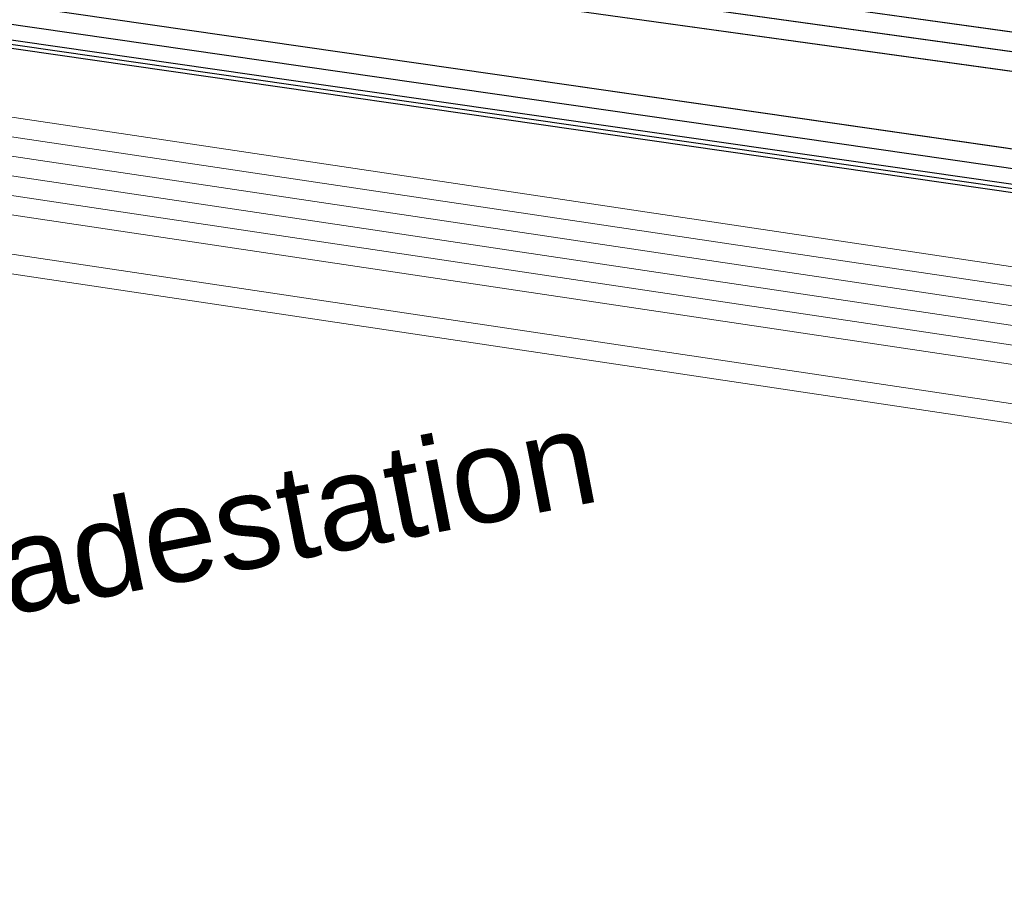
# Model space of a CAD drawing. Header units: metres. Extents: x -502 to 161, y -108 to 174.
# Tile 313 of 656: x -169.73 to -167.21, y -34.23 to -32.03. Entities that reach past the tile are written whole.
import ezdxf

# ---------------------------------------------------------------- set-up
doc = ezdxf.new("R2010")
doc.units = ezdxf.units.M
doc.header["$LTSCALE"] = 0.1
for name, color, linetype in [('BRI31-005.05-5p02-Koordinierung Lageplan 4. BA ZOB West 2022-06-15', 7, 'Continuous'), ('BRI31-005.06-5f07-Koordinierung Lageplan 4. BA ZOB Fernbusbahnh', 7, 'Continuous'), ('BRI32-005.02-5f05-Koordinierung Schemaplan 4 BA ZOB Teilbereich', 7, 'Continuous'), ('BRI32-005.03-5f06-Koordinierung Schemaplan 4 BA ZOB Teilbereich 2 Ost - Bahnhofsallee 2023-01-21', 7, 'Continuous')]:
    doc.layers.add(name, color=color, linetype=linetype)
doc.styles.add('Arial', font='arial.ttf')

msp = doc.modelspace()

# ---------------------------------------------------------------- linework, layer by layer
at = {"layer": 'BRI31-005.05-5p02-Koordinierung Lageplan 4. BA ZOB West 2022-06-15', "color": 250, "linetype": 'Continuous', "lineweight": 25, "true_color": 0x333333, "transparency": 33554687, "flags": 128}
for points in [[(-55.6207, -13.8534), (-59.3527, -14.4834), (-59.6277, -14.5324), (-62.1407, -14.9854), (-62.5177, -15.2124), (-63.2107, -15.8214), (-64.2137, -16.3764), (-69.6077, -17.3364), (-75.3557, -18.2764), (-81.6257, -19.2414), (-88.8097, -20.5914), (-93.5797, -21.3214), (-104.4817, -23.4624), (-121.7807, -26.8324), (-126.7127, -27.7424), (-150.3487, -32.2524), (-150.6407, -32.3114), (-157.1197, -33.5744), (-162.8457, -32.6624), (-174.8577, -30.9934), (-176.5597, -30.4714), (-178.2347, -30.0544), (-179.1357, -29.8924)], [(-55.6127, -13.9024), (-59.3447, -14.5324), (-59.6247, -14.5824), (-62.1227, -15.0334), (-62.4877, -15.2534), (-63.1817, -15.8624), (-64.1967, -16.4244), (-69.5997, -17.3854), (-75.3467, -18.3254), (-81.6167, -19.2904), (-88.8017, -20.6404), (-93.5707, -21.3704), (-104.4717, -23.5114), (-121.7707, -26.8814), (-126.7037, -27.7914), (-150.3397, -32.3014), (-150.6307, -32.3604), (-157.1187, -33.6254), (-162.8527, -32.7114), (-174.8647, -31.0434), (-176.5717, -30.5204), (-178.2447, -30.1034), (-179.1357, -29.9434)], [(-55.6047, -13.9514), (-59.3367, -14.5814), (-62.1047, -15.0814), (-62.4577, -15.2944), (-63.1527, -15.9034), (-64.1797, -16.4724), (-69.5917, -17.4344), (-75.3377, -18.3744), (-81.6077, -19.3394), (-88.7937, -20.6894), (-93.5617, -21.4194), (-104.4617, -23.5604), (-121.7607, -26.9304), (-126.6947, -27.8404), (-150.3307, -32.3504), (-150.6207, -32.4094), (-157.1177, -33.6764), (-162.8597, -32.7604), (-174.8717, -31.0934), (-176.5837, -30.5694), (-178.2547, -30.1524), (-179.1357, -29.9944)], [(-56.5667, -14.3244), (-56.9487, -14.6244), (-57.8377, -15.3484), (-58.3257, -15.4954), (-59.9937, -15.7044), (-61.6697, -15.9144), (-63.7887, -16.4534), (-69.5837, -17.4834), (-75.3287, -18.4234), (-81.5687, -19.5644), (-84.6457, -20.1594), (-93.6297, -21.6994), (-104.3877, -23.8594), (-121.7187, -27.1554), (-122.6217, -27.3224), (-126.1537, -27.9814), (-137.6357, -30.1594), (-150.2927, -32.5534), (-151.8867, -32.8594), (-157.0417, -33.8394), (-163.2567, -32.9244), (-174.3647, -31.3244), (-178.3997, -30.6854)], [(-56.5467, -14.3734), (-56.9177, -14.6634), (-57.8137, -15.3934), (-58.3107, -15.5434), (-58.9957, -15.6304), (-59.9877, -15.7544), (-61.6607, -15.9634), (-63.7777, -16.5024), (-69.5757, -17.5324), (-75.3197, -18.4724), (-81.5597, -19.6134), (-84.6367, -20.2084), (-93.6207, -21.7484), (-104.3777, -23.9084), (-121.7097, -27.2044), (-122.6127, -27.3714), (-126.1447, -28.0304), (-137.6267, -30.2084), (-150.2837, -32.6024), (-151.8777, -32.9084), (-157.0407, -33.8904), (-163.2637, -32.9734), (-174.3717, -31.3734), (-178.4067, -30.7344)], [(-178.4137, -30.7834), (-174.3787, -31.4224), (-163.2707, -33.0224), (-157.0397, -33.9414), (-154.7687, -33.5094)]]:
    msp.add_lwpolyline(points, dxfattribs=at)
at = {"layer": 'BRI31-005.05-5p02-Koordinierung Lageplan 4. BA ZOB West 2022-06-15', "color": 7, "linetype": 'Continuous', "lineweight": 13, "transparency": 33554687, "flags": 128}
for points in [[(-61.4667, -16.5364), (-61.8967, -16.5874), (-64.8047, -17.0724), (-67.0677, -17.3534), (-81.2107, -19.8354), (-82.4137, -20.0454), (-83.9977, -20.3754), (-88.8717, -21.3944), (-93.5607, -22.0544), (-96.7847, -22.7254), (-98.7487, -23.1054), (-104.2927, -24.2564), (-104.8637, -24.3634), (-122.5617, -27.6464), (-126.0927, -28.3114), (-137.5747, -30.4814), (-151.2867, -33.0514), (-152.1117, -33.2054), (-156.9627, -34.1054), (-163.4867, -33.2114), (-174.4007, -31.5814), (-178.4277, -30.8814)], [(-61.4607, -16.5864), (-61.8897, -16.6374), (-64.7977, -17.1214), (-67.0607, -17.4024), (-81.2017, -19.8844), (-82.4047, -20.0944), (-83.9877, -20.4244), (-88.8627, -21.4434), (-93.5517, -22.1034), (-96.7747, -22.7744), (-98.7387, -23.1544), (-104.2827, -24.3054), (-104.8547, -24.4124), (-122.5527, -27.6954), (-126.0837, -28.3604), (-137.5657, -30.5304), (-151.2777, -33.1004), (-152.1027, -33.2544), (-156.9617, -34.1564), (-163.4937, -33.2604), (-174.4077, -31.6304), (-178.4347, -30.9304)], [(-178.4417, -30.9794), (-174.4147, -31.6794), (-163.5007, -33.3094), (-156.9607, -34.2074), (-152.0937, -33.3034), (-151.2687, -33.1494), (-137.5567, -30.5794), (-126.0747, -28.4094), (-122.5437, -27.7444), (-104.8457, -24.4614), (-104.2727, -24.3544), (-98.7287, -23.2034), (-96.7647, -22.8234), (-93.5427, -22.1524), (-88.8537, -21.4924), (-83.9777, -20.4734), (-82.3957, -20.1434), (-81.1927, -19.9334), (-67.0537, -17.4514), (-64.7907, -17.1704), (-61.8827, -16.6874), (-61.4547, -16.6364)], [(-61.4487, -16.6864), (-61.8757, -16.7374), (-64.7837, -17.2194), (-67.0467, -17.5004), (-81.1837, -19.9824), (-82.3867, -20.1924), (-83.9677, -20.5224), (-88.8447, -21.5414), (-93.5337, -22.2014), (-96.7547, -22.8724), (-98.7187, -23.2524), (-104.2627, -24.4034), (-104.8367, -24.5104), (-122.5347, -27.7934), (-126.0657, -28.4584), (-137.5477, -30.6284), (-151.2597, -33.1984), (-152.0847, -33.3524), (-156.9597, -34.2584), (-163.5077, -33.3584), (-174.4217, -31.7284), (-178.4487, -31.0284)], [(-178.4557, -31.0774), (-174.4287, -31.7774), (-163.5147, -33.4074), (-156.9587, -34.3094), (-152.0757, -33.4014), (-151.2507, -33.2474), (-137.5387, -30.6774), (-126.0567, -28.5074), (-122.5257, -27.8424), (-104.8277, -24.5594), (-104.2527, -24.4524), (-98.7087, -23.3014), (-96.7447, -22.9214), (-93.5247, -22.2504), (-88.8357, -21.5904), (-83.9577, -20.5714), (-82.3777, -20.2414), (-81.1747, -20.0314), (-67.0397, -17.5494), (-64.7767, -17.2684), (-61.8687, -16.7874), (-61.4427, -16.7364)], [(-178.4627, -31.1264), (-174.4357, -31.8264), (-163.5217, -33.4564), (-156.9577, -34.3604), (-152.0667, -33.4504), (-151.2417, -33.2964), (-137.5297, -30.7264), (-126.0477, -28.5564), (-122.5167, -27.8914), (-104.8187, -24.6084), (-104.2427, -24.5014), (-98.6987, -23.3504), (-96.7347, -22.9704), (-93.5157, -22.2994), (-88.8267, -21.6394), (-83.9477, -20.6204), (-82.3687, -20.2904), (-81.1657, -20.0804), (-67.0327, -17.5984), (-64.7697, -17.3174), (-61.8617, -16.8374), (-61.4367, -16.7864)], [(-96.7147, -23.0684), (-98.6787, -23.4484), (-104.2227, -24.5994), (-104.8007, -24.7064), (-122.4987, -27.9894), (-126.0287, -28.6544), (-137.5117, -30.8244), (-151.2237, -33.3944), (-152.0487, -33.5484), (-156.9557, -34.4624), (-163.5357, -33.5544), (-174.4497, -31.9244), (-178.4697, -31.1754)], [(-96.7047, -23.1184), (-98.6687, -23.4984), (-104.2127, -24.6474), (-104.7917, -24.7554), (-122.4897, -28.0384), (-126.0197, -28.7034), (-137.5027, -30.8734), (-151.2147, -33.4434), (-152.0397, -33.5974), (-156.9547, -34.5134), (-163.5427, -33.6034), (-174.4567, -31.9734), (-178.4767, -31.2244)]]:
    msp.add_lwpolyline(points, dxfattribs=at)
at = {"layer": 'BRI31-005.05-5p02-Koordinierung Lageplan 4. BA ZOB West 2022-06-15', "color": 1, "linetype": 'Continuous', "lineweight": 25, "true_color": 0xff0000, "transparency": 33554687, "flags": 128}
msp.add_lwpolyline([(-178.4147, -30.7934), (-174.3807, -31.4324), (-163.2727, -33.0324), (-157.0397, -33.9514), (-154.8247, -33.5304), (-154.7707, -33.5194), (-154.4477, -33.5824), (-154.2807, -33.7594), (-154.1507, -34.4444), (-153.5167, -37.8734), (-153.1597, -40.7974), (-152.9907, -41.2264), (-151.4697, -44.7574), (-150.3877, -47.1704), (-149.9417, -47.5454), (-147.5157, -48.5584), (-147.0537, -48.7424), (-146.8017, -48.9034), (-146.4007, -48.9914), (-146.0877, -48.9824), (-145.5437, -48.6024), (-144.8637, -48.2134), (-142.8837, -47.8324)], dxfattribs=at)
at = {"layer": 'BRI31-005.05-5p02-Koordinierung Lageplan 4. BA ZOB West 2022-06-15', "color": 114, "linetype": 'Continuous', "lineweight": 25, "true_color": 0x00994c, "transparency": 33554687, "flags": 128}
msp.add_lwpolyline([(-147.5077, -48.5404), (-149.9317, -47.5274), (-150.3717, -47.1584), (-151.4517, -44.7494), (-152.9727, -41.2184), (-153.1397, -40.7934), (-153.4967, -37.8694), (-154.1307, -34.4404), (-154.2627, -33.7494), (-154.4377, -33.5644), (-154.7687, -33.4994), (-154.8317, -33.5104), (-157.0407, -33.9304), (-163.2697, -33.0124), (-174.3777, -31.4124), (-178.4117, -30.7734)], dxfattribs=at)
at = {"layer": 'BRI31-005.06-5f07-Koordinierung Lageplan 4. BA ZOB Fernbusbahnh', "color": 250, "linetype": 'Continuous', "lineweight": 20, "true_color": 0x333333, "transparency": 33554687, "flags": 128}
for points in [[(-55.6207, -13.8534), (-59.3527, -14.4834), (-59.6277, -14.5324), (-62.1407, -14.9854), (-62.5177, -15.2124), (-63.2107, -15.8214), (-64.2137, -16.3764), (-69.6077, -17.3364), (-75.3557, -18.2764), (-81.6257, -19.2414), (-88.8097, -20.5914), (-93.5797, -21.3214), (-104.4817, -23.4624), (-121.7807, -26.8324), (-126.7127, -27.7424), (-150.3487, -32.2524), (-150.6407, -32.3114), (-157.1197, -33.5744), (-162.8457, -32.6624), (-174.8577, -30.9934), (-176.5597, -30.4714), (-178.2347, -30.0544), (-179.1357, -29.8924)], [(-55.6127, -13.9024), (-59.3447, -14.5324), (-59.6247, -14.5824), (-62.1227, -15.0334), (-62.4877, -15.2534), (-63.1817, -15.8624), (-64.1967, -16.4244), (-69.5997, -17.3854), (-75.3467, -18.3254), (-81.6167, -19.2904), (-88.8017, -20.6404), (-93.5707, -21.3704), (-104.4717, -23.5114), (-121.7707, -26.8814), (-126.7037, -27.7914), (-150.3397, -32.3014), (-150.6307, -32.3604), (-157.1187, -33.6254), (-162.8527, -32.7114), (-174.8647, -31.0434), (-176.5717, -30.5204), (-178.2447, -30.1034), (-179.1357, -29.9434)], [(-55.6047, -13.9514), (-59.3367, -14.5814), (-62.1047, -15.0814), (-62.4577, -15.2944), (-63.1527, -15.9034), (-64.1797, -16.4724), (-69.5917, -17.4344), (-75.3377, -18.3744), (-81.6077, -19.3394), (-88.7937, -20.6894), (-93.5617, -21.4194), (-104.4617, -23.5604), (-121.7607, -26.9304), (-126.6947, -27.8404), (-150.3307, -32.3504), (-150.6207, -32.4094), (-157.1177, -33.6764), (-162.8597, -32.7604), (-174.8717, -31.0934), (-176.5837, -30.5694), (-178.2547, -30.1524), (-179.1357, -29.9944)], [(-56.5667, -14.3244), (-56.9487, -14.6244), (-57.8377, -15.3484), (-58.3257, -15.4954), (-59.9937, -15.7044), (-61.6697, -15.9144), (-63.7887, -16.4534), (-69.5837, -17.4834), (-75.3287, -18.4234), (-81.5687, -19.5644), (-84.6457, -20.1594), (-93.6297, -21.6994), (-104.3877, -23.8594), (-121.7187, -27.1554), (-122.6217, -27.3224), (-126.1537, -27.9814), (-137.6357, -30.1594), (-150.2927, -32.5534), (-151.8867, -32.8594), (-157.0417, -33.8394), (-163.2567, -32.9244), (-174.3647, -31.3244), (-178.3997, -30.6854)], [(-56.5467, -14.3734), (-56.9177, -14.6634), (-57.8137, -15.3934), (-58.3107, -15.5434), (-58.9957, -15.6304), (-59.9877, -15.7544), (-61.6607, -15.9634), (-63.7777, -16.5024), (-69.5757, -17.5324), (-75.3197, -18.4724), (-81.5597, -19.6134), (-84.6367, -20.2084), (-93.6207, -21.7484), (-104.3777, -23.9084), (-121.7097, -27.2044), (-122.6127, -27.3714), (-126.1447, -28.0304), (-137.6267, -30.2084), (-150.2837, -32.6024), (-151.8777, -32.9084), (-157.0407, -33.8904), (-163.2637, -32.9734), (-174.3717, -31.3734), (-178.4067, -30.7344)], [(-178.4137, -30.7834), (-174.3787, -31.4224), (-163.2707, -33.0224), (-157.0397, -33.9414), (-154.7687, -33.5094)]]:
    msp.add_lwpolyline(points, dxfattribs=at)
at = {"layer": 'BRI31-005.06-5f07-Koordinierung Lageplan 4. BA ZOB Fernbusbahnh', "color": 7, "linetype": 'Continuous', "lineweight": 9, "transparency": 33554687, "flags": 128}
for points in [[(-61.4667, -16.5364), (-61.8967, -16.5874), (-64.8047, -17.0724), (-67.0677, -17.3534), (-81.2107, -19.8354), (-82.4137, -20.0454), (-83.9977, -20.3754), (-88.8717, -21.3944), (-93.5607, -22.0544), (-96.7847, -22.7254), (-98.7487, -23.1054), (-104.2927, -24.2564), (-104.8637, -24.3634), (-122.5617, -27.6464), (-126.0927, -28.3114), (-137.5747, -30.4814), (-151.2867, -33.0514), (-152.1117, -33.2054), (-156.9627, -34.1054), (-163.4867, -33.2114), (-174.4007, -31.5814), (-178.4277, -30.8814)], [(-61.4607, -16.5864), (-61.8897, -16.6374), (-64.7977, -17.1214), (-67.0607, -17.4024), (-81.2017, -19.8844), (-82.4047, -20.0944), (-83.9877, -20.4244), (-88.8627, -21.4434), (-93.5517, -22.1034), (-96.7747, -22.7744), (-98.7387, -23.1544), (-104.2827, -24.3054), (-104.8547, -24.4124), (-122.5527, -27.6954), (-126.0837, -28.3604), (-137.5657, -30.5304), (-151.2777, -33.1004), (-152.1027, -33.2544), (-156.9617, -34.1564), (-163.4937, -33.2604), (-174.4077, -31.6304), (-178.4347, -30.9304)], [(-178.4417, -30.9794), (-174.4147, -31.6794), (-163.5007, -33.3094), (-156.9607, -34.2074), (-152.0937, -33.3034), (-151.2687, -33.1494), (-137.5567, -30.5794), (-126.0747, -28.4094), (-122.5437, -27.7444), (-104.8457, -24.4614), (-104.2727, -24.3544), (-98.7287, -23.2034), (-96.7647, -22.8234), (-93.5427, -22.1524), (-88.8537, -21.4924), (-83.9777, -20.4734), (-82.3957, -20.1434), (-81.1927, -19.9334), (-67.0537, -17.4514), (-64.7907, -17.1704), (-61.8827, -16.6874), (-61.4547, -16.6364)], [(-61.4487, -16.6864), (-61.8757, -16.7374), (-64.7837, -17.2194), (-67.0467, -17.5004), (-81.1837, -19.9824), (-82.3867, -20.1924), (-83.9677, -20.5224), (-88.8447, -21.5414), (-93.5337, -22.2014), (-96.7547, -22.8724), (-98.7187, -23.2524), (-104.2627, -24.4034), (-104.8367, -24.5104), (-122.5347, -27.7934), (-126.0657, -28.4584), (-137.5477, -30.6284), (-151.2597, -33.1984), (-152.0847, -33.3524), (-156.9597, -34.2584), (-163.5077, -33.3584), (-174.4217, -31.7284), (-178.4487, -31.0284)], [(-178.4557, -31.0774), (-174.4287, -31.7774), (-163.5147, -33.4074), (-156.9587, -34.3094), (-152.0757, -33.4014), (-151.2507, -33.2474), (-137.5387, -30.6774), (-126.0567, -28.5074), (-122.5257, -27.8424), (-104.8277, -24.5594), (-104.2527, -24.4524), (-98.7087, -23.3014), (-96.7447, -22.9214), (-93.5247, -22.2504), (-88.8357, -21.5904), (-83.9577, -20.5714), (-82.3777, -20.2414), (-81.1747, -20.0314), (-67.0397, -17.5494), (-64.7767, -17.2684), (-61.8687, -16.7874), (-61.4427, -16.7364)], [(-178.4627, -31.1264), (-174.4357, -31.8264), (-163.5217, -33.4564), (-156.9577, -34.3604), (-152.0667, -33.4504), (-151.2417, -33.2964), (-137.5297, -30.7264), (-126.0477, -28.5564), (-122.5167, -27.8914), (-104.8187, -24.6084), (-104.2427, -24.5014), (-98.6987, -23.3504), (-96.7347, -22.9704), (-93.5157, -22.2994), (-88.8267, -21.6394), (-83.9477, -20.6204), (-82.3687, -20.2904), (-81.1657, -20.0804), (-67.0327, -17.5984), (-64.7697, -17.3174), (-61.8617, -16.8374), (-61.4367, -16.7864)], [(-96.7147, -23.0684), (-98.6787, -23.4484), (-104.2227, -24.5994), (-104.8007, -24.7064), (-122.4987, -27.9894), (-126.0287, -28.6544), (-137.5117, -30.8244), (-151.2237, -33.3944), (-152.0487, -33.5484), (-156.9557, -34.4624), (-163.5357, -33.5544), (-174.4497, -31.9244), (-178.4697, -31.1754)], [(-96.7047, -23.1184), (-98.6687, -23.4984), (-104.2127, -24.6474), (-104.7917, -24.7554), (-122.4897, -28.0384), (-126.0197, -28.7034), (-137.5027, -30.8734), (-151.2147, -33.4434), (-152.0397, -33.5974), (-156.9547, -34.5134), (-163.5427, -33.6034), (-174.4567, -31.9734), (-178.4767, -31.2244)]]:
    msp.add_lwpolyline(points, dxfattribs=at)
at = {"layer": 'BRI31-005.06-5f07-Koordinierung Lageplan 4. BA ZOB Fernbusbahnh', "color": 1, "linetype": 'Continuous', "lineweight": 20, "true_color": 0xff0000, "transparency": 33554687, "flags": 128}
msp.add_lwpolyline([(-178.4147, -30.7934), (-174.3807, -31.4324), (-163.2727, -33.0324), (-157.0397, -33.9514), (-154.8247, -33.5304), (-154.7707, -33.5194), (-154.4477, -33.5824), (-154.2807, -33.7594), (-154.1507, -34.4444), (-153.5167, -37.8734), (-153.1597, -40.7974), (-152.9907, -41.2264), (-151.4697, -44.7574), (-150.3877, -47.1704), (-149.9417, -47.5454), (-147.5157, -48.5584), (-147.0537, -48.7424), (-146.8017, -48.9034), (-146.4007, -48.9914), (-146.0877, -48.9824), (-145.5437, -48.6024), (-144.8637, -48.2134), (-142.8837, -47.8324)], dxfattribs=at)
at = {"layer": 'BRI31-005.06-5f07-Koordinierung Lageplan 4. BA ZOB Fernbusbahnh', "color": 114, "linetype": 'Continuous', "lineweight": 20, "true_color": 0x00994c, "transparency": 33554687, "flags": 128}
msp.add_lwpolyline([(-147.5077, -48.5404), (-149.9317, -47.5274), (-150.3717, -47.1584), (-151.4517, -44.7494), (-152.9727, -41.2184), (-153.1397, -40.7934), (-153.4967, -37.8694), (-154.1307, -34.4404), (-154.2627, -33.7494), (-154.4377, -33.5644), (-154.7687, -33.4994), (-154.8317, -33.5104), (-157.0407, -33.9304), (-163.2697, -33.0124), (-174.3777, -31.4124), (-178.4117, -30.7734)], dxfattribs=at)
at = {"layer": 'BRI32-005.02-5f05-Koordinierung Schemaplan 4 BA ZOB Teilbereich', "color": 250, "linetype": 'Continuous', "lineweight": 25, "true_color": 0x333333, "transparency": 33554687, "flags": 128}
for points in [[(-55.6207, -13.8534), (-59.3527, -14.4834), (-59.6277, -14.5324), (-62.1407, -14.9854), (-62.5177, -15.2124), (-63.2107, -15.8214), (-64.2137, -16.3764), (-69.6077, -17.3364), (-75.3557, -18.2764), (-81.6257, -19.2414), (-88.8097, -20.5914), (-93.5797, -21.3214), (-104.4817, -23.4624), (-121.7807, -26.8324), (-126.7127, -27.7424), (-150.3487, -32.2524), (-150.6407, -32.3114), (-157.1197, -33.5744), (-162.8457, -32.6624), (-174.8577, -30.9934), (-176.5597, -30.4714), (-178.2347, -30.0544), (-179.1357, -29.8924)], [(-55.6127, -13.9024), (-59.3447, -14.5324), (-59.6247, -14.5824), (-62.1227, -15.0334), (-62.4877, -15.2534), (-63.1817, -15.8624), (-64.1967, -16.4244), (-69.5997, -17.3854), (-75.3467, -18.3254), (-81.6167, -19.2904), (-88.8017, -20.6404), (-93.5707, -21.3704), (-104.4717, -23.5114), (-121.7707, -26.8814), (-126.7037, -27.7914), (-150.3397, -32.3014), (-150.6307, -32.3604), (-157.1187, -33.6254), (-162.8527, -32.7114), (-174.8647, -31.0434), (-176.5717, -30.5204), (-178.2447, -30.1034), (-179.1357, -29.9434)], [(-55.6047, -13.9514), (-59.3367, -14.5814), (-62.1047, -15.0814), (-62.4577, -15.2944), (-63.1527, -15.9034), (-64.1797, -16.4724), (-69.5917, -17.4344), (-75.3377, -18.3744), (-81.6077, -19.3394), (-88.7937, -20.6894), (-93.5617, -21.4194), (-104.4617, -23.5604), (-121.7607, -26.9304), (-126.6947, -27.8404), (-150.3307, -32.3504), (-150.6207, -32.4094), (-157.1177, -33.6764), (-162.8597, -32.7604), (-174.8717, -31.0934), (-176.5837, -30.5694), (-178.2547, -30.1524), (-179.1357, -29.9944)], [(-56.5667, -14.3244), (-56.9487, -14.6244), (-57.8377, -15.3484), (-58.3257, -15.4954), (-59.9937, -15.7044), (-61.6697, -15.9144), (-63.7887, -16.4534), (-69.5837, -17.4834), (-75.3287, -18.4234), (-81.5687, -19.5644), (-84.6457, -20.1594), (-93.6297, -21.6994), (-104.3877, -23.8594), (-121.7187, -27.1554), (-122.6217, -27.3224), (-126.1537, -27.9814), (-137.6357, -30.1594), (-150.2927, -32.5534), (-151.8867, -32.8594), (-157.0417, -33.8394), (-163.2567, -32.9244), (-174.3647, -31.3244), (-178.3997, -30.6854)], [(-56.5467, -14.3734), (-56.9177, -14.6634), (-57.8137, -15.3934), (-58.3107, -15.5434), (-58.9957, -15.6304), (-59.9877, -15.7544), (-61.6607, -15.9634), (-63.7777, -16.5024), (-69.5757, -17.5324), (-75.3197, -18.4724), (-81.5597, -19.6134), (-84.6367, -20.2084), (-93.6207, -21.7484), (-104.3777, -23.9084), (-121.7097, -27.2044), (-122.6127, -27.3714), (-126.1447, -28.0304), (-137.6267, -30.2084), (-150.2837, -32.6024), (-151.8777, -32.9084), (-157.0407, -33.8904), (-163.2637, -32.9734), (-174.3717, -31.3734), (-178.4067, -30.7344)]]:
    msp.add_lwpolyline(points, dxfattribs=at)
at = {"layer": 'BRI32-005.02-5f05-Koordinierung Schemaplan 4 BA ZOB Teilbereich', "color": 7, "linetype": 'Continuous', "lineweight": 13, "transparency": 33554687, "flags": 128}
for points in [[(-96.7147, -23.0684), (-98.6787, -23.4484), (-104.2227, -24.5994), (-104.8007, -24.7064), (-122.4987, -27.9894), (-126.0287, -28.6544), (-137.5117, -30.8244), (-151.2237, -33.3944), (-152.0487, -33.5484), (-156.9557, -34.4624), (-163.5357, -33.5544), (-174.4497, -31.9244), (-178.4697, -31.1754)], [(-96.7047, -23.1184), (-98.6687, -23.4984), (-104.2127, -24.6474), (-104.7917, -24.7554), (-122.4897, -28.0384), (-126.0197, -28.7034), (-137.5027, -30.8734), (-151.2147, -33.4434), (-152.0397, -33.5974), (-156.9547, -34.5134), (-163.5427, -33.6034), (-174.4567, -31.9734), (-178.4767, -31.2244)]]:
    msp.add_lwpolyline(points, dxfattribs=at)
at = {"layer": 'BRI32-005.03-5f06-Koordinierung Schemaplan 4 BA ZOB Teilbereich 2 Ost - Bahnhofsallee 2023-01-21', "color": 250, "linetype": 'Continuous', "lineweight": 20, "true_color": 0x333333, "transparency": 33554687, "flags": 128}
for points in [[(-55.6207, -13.8534), (-59.3527, -14.4834), (-59.6277, -14.5324), (-62.1407, -14.9854), (-62.5177, -15.2124), (-63.2107, -15.8214), (-64.2137, -16.3764), (-69.6077, -17.3364), (-75.3557, -18.2764), (-81.6257, -19.2414), (-88.8097, -20.5914), (-93.5797, -21.3214), (-104.4817, -23.4624), (-121.7807, -26.8324), (-126.7127, -27.7424), (-150.3487, -32.2524), (-150.6407, -32.3114), (-157.1197, -33.5744), (-162.8457, -32.6624), (-174.8577, -30.9934), (-176.5597, -30.4714), (-178.2347, -30.0544), (-179.1357, -29.8924)], [(-55.6127, -13.9024), (-59.3447, -14.5324), (-59.6247, -14.5824), (-62.1227, -15.0334), (-62.4877, -15.2534), (-63.1817, -15.8624), (-64.1967, -16.4244), (-69.5997, -17.3854), (-75.3467, -18.3254), (-81.6167, -19.2904), (-88.8017, -20.6404), (-93.5707, -21.3704), (-104.4717, -23.5114), (-121.7707, -26.8814), (-126.7037, -27.7914), (-150.3397, -32.3014), (-150.6307, -32.3604), (-157.1187, -33.6254), (-162.8527, -32.7114), (-174.8647, -31.0434), (-176.5717, -30.5204), (-178.2447, -30.1034), (-179.1357, -29.9434)], [(-55.6047, -13.9514), (-59.3367, -14.5814), (-62.1047, -15.0814), (-62.4577, -15.2944), (-63.1527, -15.9034), (-64.1797, -16.4724), (-69.5917, -17.4344), (-75.3377, -18.3744), (-81.6077, -19.3394), (-88.7937, -20.6894), (-93.5617, -21.4194), (-104.4617, -23.5604), (-121.7607, -26.9304), (-126.6947, -27.8404), (-150.3307, -32.3504), (-150.6207, -32.4094), (-157.1177, -33.6764), (-162.8597, -32.7604), (-174.8717, -31.0934), (-176.5837, -30.5694), (-178.2547, -30.1524), (-179.1357, -29.9944)], [(-56.5667, -14.3244), (-56.9487, -14.6244), (-57.8377, -15.3484), (-58.3257, -15.4954), (-59.9937, -15.7044), (-61.6697, -15.9144), (-63.7887, -16.4534), (-69.5837, -17.4834), (-75.3287, -18.4234), (-81.5687, -19.5644), (-84.6457, -20.1594), (-93.6297, -21.6994), (-104.3877, -23.8594), (-121.7187, -27.1554), (-122.6217, -27.3224), (-126.1537, -27.9814), (-137.6357, -30.1594), (-150.2927, -32.5534), (-151.8867, -32.8594), (-157.0417, -33.8394), (-163.2567, -32.9244), (-174.3647, -31.3244), (-178.3997, -30.6854)], [(-56.5467, -14.3734), (-56.9177, -14.6634), (-57.8137, -15.3934), (-58.3107, -15.5434), (-58.9957, -15.6304), (-59.9877, -15.7544), (-61.6607, -15.9634), (-63.7777, -16.5024), (-69.5757, -17.5324), (-75.3197, -18.4724), (-81.5597, -19.6134), (-84.6367, -20.2084), (-93.6207, -21.7484), (-104.3777, -23.9084), (-121.7097, -27.2044), (-122.6127, -27.3714), (-126.1447, -28.0304), (-137.6267, -30.2084), (-150.2837, -32.6024), (-151.8777, -32.9084), (-157.0407, -33.8904), (-163.2637, -32.9734), (-174.3717, -31.3734), (-178.4067, -30.7344)]]:
    msp.add_lwpolyline(points, dxfattribs=at)
at = {"layer": 'BRI32-005.03-5f06-Koordinierung Schemaplan 4 BA ZOB Teilbereich 2 Ost - Bahnhofsallee 2023-01-21', "color": 7, "linetype": 'Continuous', "lineweight": 9, "transparency": 33554687, "flags": 128}
for points in [[(-61.4667, -16.5364), (-61.8967, -16.5874), (-64.8047, -17.0724), (-67.0677, -17.3534), (-81.2107, -19.8354), (-82.4137, -20.0454), (-83.9977, -20.3754), (-88.8717, -21.3944), (-93.5607, -22.0544), (-96.7847, -22.7254), (-98.7487, -23.1054), (-104.2927, -24.2564), (-104.8637, -24.3634), (-122.5617, -27.6464), (-126.0927, -28.3114), (-137.5747, -30.4814), (-151.2867, -33.0514), (-152.1117, -33.2054), (-156.9627, -34.1054), (-163.4867, -33.2114), (-174.4007, -31.5814), (-178.4277, -30.8814)], [(-61.4607, -16.5864), (-61.8897, -16.6374), (-64.7977, -17.1214), (-67.0607, -17.4024), (-81.2017, -19.8844), (-82.4047, -20.0944), (-83.9877, -20.4244), (-88.8627, -21.4434), (-93.5517, -22.1034), (-96.7747, -22.7744), (-98.7387, -23.1544), (-104.2827, -24.3054), (-104.8547, -24.4124), (-122.5527, -27.6954), (-126.0837, -28.3604), (-137.5657, -30.5304), (-151.2777, -33.1004), (-152.1027, -33.2544), (-156.9617, -34.1564), (-163.4937, -33.2604), (-174.4077, -31.6304), (-178.4347, -30.9304)], [(-178.4417, -30.9794), (-174.4147, -31.6794), (-163.5007, -33.3094), (-156.9607, -34.2074), (-152.0937, -33.3034), (-151.2687, -33.1494), (-137.5567, -30.5794), (-126.0747, -28.4094), (-122.5437, -27.7444), (-104.8457, -24.4614), (-104.2727, -24.3544), (-98.7287, -23.2034), (-96.7647, -22.8234), (-93.5427, -22.1524), (-88.8537, -21.4924), (-83.9777, -20.4734), (-82.3957, -20.1434), (-81.1927, -19.9334), (-67.0537, -17.4514), (-64.7907, -17.1704), (-61.8827, -16.6874), (-61.4547, -16.6364)], [(-61.4487, -16.6864), (-61.8757, -16.7374), (-64.7837, -17.2194), (-67.0467, -17.5004), (-81.1837, -19.9824), (-82.3867, -20.1924), (-83.9677, -20.5224), (-88.8447, -21.5414), (-93.5337, -22.2014), (-96.7547, -22.8724), (-98.7187, -23.2524), (-104.2627, -24.4034), (-104.8367, -24.5104), (-122.5347, -27.7934), (-126.0657, -28.4584), (-137.5477, -30.6284), (-151.2597, -33.1984), (-152.0847, -33.3524), (-156.9597, -34.2584), (-163.5077, -33.3584), (-174.4217, -31.7284), (-178.4487, -31.0284)], [(-178.4557, -31.0774), (-174.4287, -31.7774), (-163.5147, -33.4074), (-156.9587, -34.3094), (-152.0757, -33.4014), (-151.2507, -33.2474), (-137.5387, -30.6774), (-126.0567, -28.5074), (-122.5257, -27.8424), (-104.8277, -24.5594), (-104.2527, -24.4524), (-98.7087, -23.3014), (-96.7447, -22.9214), (-93.5247, -22.2504), (-88.8357, -21.5904), (-83.9577, -20.5714), (-82.3777, -20.2414), (-81.1747, -20.0314), (-67.0397, -17.5494), (-64.7767, -17.2684), (-61.8687, -16.7874), (-61.4427, -16.7364)], [(-178.4627, -31.1264), (-174.4357, -31.8264), (-163.5217, -33.4564), (-156.9577, -34.3604), (-152.0667, -33.4504), (-151.2417, -33.2964), (-137.5297, -30.7264), (-126.0477, -28.5564), (-122.5167, -27.8914), (-104.8187, -24.6084), (-104.2427, -24.5014), (-98.6987, -23.3504), (-96.7347, -22.9704), (-93.5157, -22.2994), (-88.8267, -21.6394), (-83.9477, -20.6204), (-82.3687, -20.2904), (-81.1657, -20.0804), (-67.0327, -17.5984), (-64.7697, -17.3174), (-61.8617, -16.8374), (-61.4367, -16.7864)], [(-96.7147, -23.0684), (-98.6787, -23.4484), (-104.2227, -24.5994), (-104.8007, -24.7064), (-122.4987, -27.9894), (-126.0287, -28.6544), (-137.5117, -30.8244), (-151.2237, -33.3944), (-152.0487, -33.5484), (-156.9557, -34.4624), (-163.5357, -33.5544), (-174.4497, -31.9244), (-178.4697, -31.1754)], [(-96.7047, -23.1184), (-98.6687, -23.4984), (-104.2127, -24.6474), (-104.7917, -24.7554), (-122.4897, -28.0384), (-126.0197, -28.7034), (-137.5027, -30.8734), (-151.2147, -33.4434), (-152.0397, -33.5974), (-156.9547, -34.5134), (-163.5427, -33.6034), (-174.4567, -31.9734), (-178.4767, -31.2244)]]:
    msp.add_lwpolyline(points, dxfattribs=at)

# ---------------------------------------------------------------- texts
at = {"layer": 'BRI31-005.05-5p02-Koordinierung Lageplan 4. BA ZOB West 2022-06-15', "color": 251, "true_color": 0x5b5b5b, "transparency": 33554687, "insert": (-169.9852, -33.3494), "char_height": 0.24, "attachment_point": 1, "rotation": 10.9362, "line_spacing_factor": 0.25, "style": 'Arial'}
msp.add_mtext('Ladestation', dxfattribs=at)

doc.saveas('drawing.dxf')
